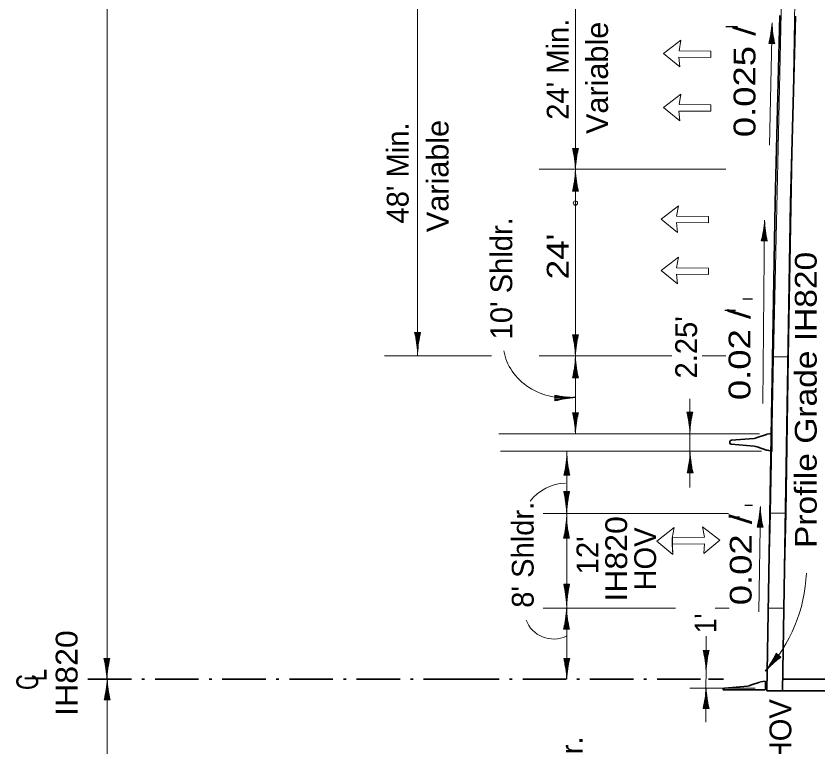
# Model space of a CAD drawing. Extents: x 2363427 to 2368559, y 6957299 to 6980140.
# Drawn here: x 2363630 to 2364144, y 6961341 to 6961811 of the extents above; entities that cross this region are included whole.
import ezdxf
from ezdxf.enums import TextEntityAlignment as Align

# ---------------------------------------------------------------- set-up
doc = ezdxf.new("R2010")
doc.units = 0
doc.header["$LTSCALE"] = 5.6
doc.header["$PDMODE"] = 32
doc.header["$PDSIZE"] = 2.8
doc.linetypes.add('DOT_DASHED', pattern=[7.7, 5, -1.2, 0.3, -1.2])
for name, color, linetype, lineweight in [('3', 7, 'Continuous', 35), ('4', 7, 'Continuous', 13), ('40', 7, 'Continuous', 35), ('48', 7, 'Continuous', 25), ('8', 7, 'Continuous', 13)]:
    doc.layers.add(name, color=color, linetype=linetype, lineweight=lineweight)

msp = doc.modelspace()

# ---------------------------------------------------------------- linework, layer by layer
at = {"layer": '3'}
for p, q in [((2364126.951, 6961690.789), (2364130.083, 6961810.655)), ((2364121.727, 6961377.102), (2364126.953, 6961690.867)), ((2364103.563, 6961539.352), (2364088.859, 6961538.117)), ((2364105.351, 6961539.881), (2364111.465, 6961541.923)), ((2364111.629, 6961541.987), (2364111.639, 6961542.013)), ((2364114.903, 6961542.501), (2364111.639, 6961542.013)), ((2364114.903, 6961542.501), (2364111.837, 6961542.041)), ((2364114.903, 6961542.501), (2364114.903, 6961536.875)), ((2364087.833, 6961537.276), (2364087.833, 6961536.875)), ((2364087.833, 6961536.475), (2364087.833, 6961536.875)), ((2364103.563, 6961534.399), (2364088.859, 6961535.634)), ((2364105.351, 6961533.87), (2364111.465, 6961531.829)), ((2364114.903, 6961531.251), (2364114.903, 6961536.875)), ((2364111.629, 6961531.763), (2364111.639, 6961531.739)), ((2364114.903, 6961531.251), (2364111.639, 6961531.739)), ((2364114.903, 6961531.251), (2364111.837, 6961531.709)), ((2364315.743, 6961384.602), (2364121.853, 6961384.602)), ((2364099.315, 6961380.219), (2364084.611, 6961378.985)), ((2364101.103, 6961380.749), (2364107.217, 6961382.79)), ((2364107.381, 6961382.855), (2364107.391, 6961382.88)), ((2364110.654, 6961383.368), (2364107.588, 6961382.909)), ((2364110.702, 6961377.745), (2364110.702, 6961383.369)), ((2364083.584, 6961378.143), (2364083.584, 6961377.743)), ((2364083.584, 6961377.743), (2364110.654, 6961377.743)), ((2364315.743, 6961377.102), (2364111.676, 6961377.102))]:
    msp.add_line(p, q, dxfattribs=at)
at = {"layer": '3', "lineweight": 13}
msp.add_line((2364050.905, 6961470.995), (2364050.868, 6961475.089), dxfattribs=at)
at = {"layer": '3', "linetype": 'DOT_DASHED'}
for p, q in [((2363919.319, 6961384.602), (2363673.339, 6961384.602)), ((2364069.149, 6961384.602), (2363919.319, 6961384.602)), ((2364083.826, 6961384.602), (2364074.26, 6961384.602))]:
    msp.add_line(p, q, dxfattribs=at)
at = {"layer": '3'}
msp.add_lwpolyline([(2364111.676, 6961377.102), (2364116.953, 6961691.051), (2364120.086, 6961810.917)], dxfattribs=at)
at = {"layer": '3', "lineweight": 13}
for points in [[(2364113.907, 6961491.384), (2364123.972, 6961491.384), (2364125.589, 6961591.851), (2364115.988, 6961591.851)], [(2364112.416, 6961430.287), (2364122.481, 6961430.287), (2364123.972, 6961491.384), (2364113.907, 6961491.384)], [(2364051.373, 6961464.875), (2364040.985, 6961473.409), (2364052.085, 6961482.012), (2364050.877, 6961475.285)], [(2364111.676, 6961377.102), (2364121.727, 6961377.102), (2364122.481, 6961430.287), (2364112.416, 6961430.287)]]:
    msp.add_lwpolyline(points, close=True, dxfattribs=at)
for points in [[(2364050.877, 6961475.285), (2364052.085, 6961482.012), (2364040.985, 6961473.409), (2364051.373, 6961464.875), (2364040.985, 6961473.409)], [(2364040.985, 6961473.409), (2364051.373, 6961464.875), (2364050.84, 6961471.189)]]:
    msp.add_lwpolyline(points, dxfattribs=at)
at = {"layer": '3'}
for centre, radius, start, end in [((2364088.979, 6961536.924), 1.2, 95.72178, 162.90786), ((2364103.064, 6961544.328), 5, 275.73538, 297.22872), ((2364112.014, 6961540.856), 1.2, 98.51269, 117.22516), ((2364088.979, 6961536.828), 1.2, 197.09214, 264.27822), ((2364103.064, 6961529.424), 5, 62.77128, 84.26462), ((2364112.014, 6961532.896), 1.2, 242.77484, 261.48731), ((2364084.698, 6961377.786), 1.2, 95.72178, 162.90786), ((2364098.815, 6961385.195), 5, 275.73538, 297.22872)]:
    msp.add_arc(centre, radius, start, end, dxfattribs=at)
at = {"layer": '3', "lineweight": 13}
msp.add_arc((2364038.656, 6961456.731), 98.498, 317.34858, 357.72327, dxfattribs=at)
at = {"layer": '4'}
for p, q in [((2363688.134, 6961377.102), (2363688.134, 6962511.097)), ((2363988.775, 6961702.079), (2363988.775, 6961822.051)), ((2364115.063, 6961806.263), (2364113.453, 6961727.642)), ((2364114.725, 6961792.955), (2364114.983, 6961805.517)), ((2364114.725, 6961792.955), (2364114.983, 6961805.517)), ((2364115.225, 6961792.945), (2364115.402, 6961801.553)), ((2364115.225, 6961792.945), (2364115.402, 6961801.553)), ((2364113.726, 6961792.975), (2364113.813, 6961797.251)), ((2364113.726, 6961792.975), (2364113.813, 6961797.251)), ((2364114.226, 6961792.965), (2364114.377, 6961800.313)), ((2364114.226, 6961792.965), (2364114.377, 6961800.313)), ((2364115.725, 6961792.935), (2364115.825, 6961797.795)), ((2364115.725, 6961792.935), (2364115.825, 6961797.795)), ((2364112.876, 6961792.993), (2364116.705, 6961792.915)), ((2364112.876, 6961792.993), (2364116.705, 6961792.915)), ((2364113.226, 6961792.986), (2364113.259, 6961794.571)), ((2364113.226, 6961792.986), (2364113.259, 6961794.571)), ((2364116.225, 6961792.925), (2364116.274, 6961795.305)), ((2364116.225, 6961792.925), (2364116.274, 6961795.305)), ((2363988.775, 6961592.347), (2363988.775, 6961728.874)), ((2363986.861, 6961725.605), (2363990.691, 6961725.605)), ((2363987.211, 6961725.605), (2363987.211, 6961724.02)), ((2363987.711, 6961725.605), (2363987.711, 6961721.329)), ((2363988.211, 6961725.605), (2363988.211, 6961718.255)), ((2363988.711, 6961725.605), (2363988.711, 6961713.041)), ((2363989.211, 6961725.605), (2363989.211, 6961716.995)), ((2363989.711, 6961725.605), (2363989.711, 6961720.743)), ((2363990.211, 6961725.605), (2363990.211, 6961723.223)), ((2364085.251, 6961712.347), (2363965.493, 6961712.347)), ((2363988.841, 6961698.223), (2363988.841, 6961710.787)), ((2363987.841, 6961698.223), (2363987.841, 6961703.085)), ((2363988.341, 6961698.223), (2363988.341, 6961706.832)), ((2363989.341, 6961698.223), (2363989.341, 6961705.573)), ((2363990.691, 6961698.223), (2363986.861, 6961698.223)), ((2363987.341, 6961698.223), (2363987.341, 6961700.604)), ((2363989.841, 6961698.223), (2363989.841, 6961702.499)), ((2363990.341, 6961698.223), (2363990.341, 6961699.807)), ((2363988.775, 6961691.726), (2363988.775, 6961692.355)), ((2363988.775, 6961690.495), (2363988.775, 6961691.097)), ((2364110.231, 6961679.437), (2364109.157, 6961561.719)), ((2364109.955, 6961666.127), (2364110.155, 6961678.691)), ((2364109.955, 6961666.127), (2364110.155, 6961678.691)), ((2364109.455, 6961666.135), (2364109.572, 6961673.485)), ((2364109.455, 6961666.135), (2364109.572, 6961673.485)), ((2364110.455, 6961666.119), (2364110.592, 6961674.729)), ((2364110.455, 6961666.119), (2364110.592, 6961674.729)), ((2364108.455, 6961666.151), (2364108.481, 6961667.737)), ((2364108.455, 6961666.151), (2364108.481, 6961667.737)), ((2364108.955, 6961666.143), (2364109.023, 6961670.419)), ((2364108.955, 6961666.143), (2364109.023, 6961670.419)), ((2364110.955, 6961666.112), (2364111.033, 6961670.973)), ((2364110.955, 6961666.112), (2364111.033, 6961670.973)), ((2364111.455, 6961666.104), (2364111.493, 6961668.485)), ((2364111.455, 6961666.104), (2364111.493, 6961668.485)), ((2364108.105, 6961666.157), (2364111.935, 6961666.097)), ((2364108.105, 6961666.157), (2364111.935, 6961666.097)), ((2363885.543, 6961607.429), (2363889.373, 6961607.429)), ((2363885.893, 6961607.429), (2363885.893, 6961605.844)), ((2363886.393, 6961607.429), (2363886.393, 6961603.153)), ((2363886.893, 6961607.429), (2363886.893, 6961600.079)), ((2363887.393, 6961607.429), (2363887.393, 6961594.865)), ((2363887.893, 6961607.429), (2363887.893, 6961598.819)), ((2363888.393, 6961607.429), (2363888.393, 6961602.567)), ((2363888.893, 6961607.429), (2363888.893, 6961605.047)), ((2363986.861, 6961605.809), (2363990.691, 6961605.809)), ((2363987.211, 6961605.809), (2363987.211, 6961604.225)), ((2363987.711, 6961605.809), (2363987.711, 6961601.533)), ((2363988.211, 6961605.809), (2363988.211, 6961598.459)), ((2363988.711, 6961605.809), (2363988.711, 6961593.245)), ((2363989.211, 6961605.809), (2363989.211, 6961597.2)), ((2363989.711, 6961605.809), (2363989.711, 6961600.947)), ((2363990.211, 6961605.809), (2363990.211, 6961603.428)), ((2363934.973, 6961592.347), (2363866.211, 6961592.347)), ((2364050.567, 6961592.347), (2363965.493, 6961592.347)), ((2363988.775, 6961592.347), (2363988.775, 6961542.347)), ((2363988.841, 6961578.31), (2363988.841, 6961590.874)), ((2364085.251, 6961592.347), (2364070.207, 6961592.347)), ((2363988.341, 6961578.31), (2363988.341, 6961586.919)), ((2363989.341, 6961578.31), (2363989.341, 6961585.66)), ((2363987.341, 6961578.31), (2363987.341, 6961580.691)), ((2363987.841, 6961578.31), (2363987.841, 6961583.172)), ((2363989.841, 6961578.31), (2363989.841, 6961582.586)), ((2363990.341, 6961578.31), (2363990.341, 6961579.895)), ((2363990.691, 6961578.31), (2363986.861, 6961578.31)), ((2363975.449, 6961567.207), (2363975.54, 6961563.378)), ((2363975.457, 6961566.857), (2363977.043, 6961566.895)), ((2363975.469, 6961566.357), (2363979.745, 6961566.458)), ((2363975.481, 6961565.857), (2363982.829, 6961566.031)), ((2363975.493, 6961565.357), (2363988.054, 6961565.654)), ((2363975.505, 6961564.857), (2363984.112, 6961565.061)), ((2363975.517, 6961564.357), (2363980.377, 6961564.473)), ((2363975.529, 6961563.858), (2363977.909, 6961563.914)), ((2364062.283, 6961507.733), (2364062.283, 6961564.679)), ((2363986.861, 6961555.809), (2363990.691, 6961555.809)), ((2363987.211, 6961555.809), (2363987.211, 6961554.225)), ((2363987.711, 6961555.809), (2363987.711, 6961551.533)), ((2363988.211, 6961555.809), (2363988.211, 6961548.459)), ((2363988.711, 6961555.809), (2363988.711, 6961543.245)), ((2363989.211, 6961555.809), (2363989.211, 6961547.2)), ((2363989.711, 6961555.809), (2363989.711, 6961550.947)), ((2363990.211, 6961555.809), (2363990.211, 6961553.428)), ((2364060.315, 6961556.253), (2364064.145, 6961556.253)), ((2364060.665, 6961556.253), (2364060.665, 6961554.668)), ((2364061.165, 6961556.253), (2364061.165, 6961551.977)), ((2364061.665, 6961556.253), (2364061.665, 6961548.903)), ((2364062.165, 6961556.253), (2364062.165, 6961543.689)), ((2364062.665, 6961556.253), (2364062.665, 6961547.643)), ((2364063.165, 6961556.253), (2364063.165, 6961551.391)), ((2364063.665, 6961556.253), (2364063.665, 6961553.871)), ((2363983.189, 6961384.602), (2363983.189, 6961531.1)), ((2363983.349, 6961515.765), (2363983.349, 6961528.329)), ((2364062.442, 6961517.191), (2364062.442, 6961529.755)), ((2363982.849, 6961515.765), (2363982.849, 6961524.373)), ((2363983.849, 6961515.765), (2363983.849, 6961523.115)), ((2364061.942, 6961517.191), (2364061.942, 6961525.801)), ((2364062.942, 6961517.191), (2364062.942, 6961524.541)), ((2363981.849, 6961515.765), (2363981.849, 6961518.145)), ((2363982.349, 6961515.765), (2363982.349, 6961520.627)), ((2363984.349, 6961515.765), (2363984.349, 6961520.041)), ((2363984.849, 6961515.765), (2363984.849, 6961517.349)), ((2364060.942, 6961517.191), (2364060.942, 6961519.573)), ((2364061.442, 6961517.191), (2364061.442, 6961522.053)), ((2364063.442, 6961517.191), (2364063.442, 6961521.469)), ((2364063.942, 6961517.191), (2364063.942, 6961518.777)), ((2363985.199, 6961515.765), (2363981.369, 6961515.765)), ((2364064.292, 6961517.191), (2364060.462, 6961517.191)), ((2363981.221, 6961505.341), (2363985.051, 6961505.341)), ((2363981.571, 6961505.341), (2363981.571, 6961503.756)), ((2363982.071, 6961505.341), (2363982.071, 6961501.065)), ((2363982.571, 6961505.341), (2363982.571, 6961497.991)), ((2363983.071, 6961505.341), (2363983.071, 6961492.777)), ((2363983.571, 6961505.341), (2363983.571, 6961496.731)), ((2363984.071, 6961505.341), (2363984.071, 6961500.479)), ((2363984.571, 6961505.341), (2363984.571, 6961502.959)), ((2364107.505, 6961495.675), (2364106.431, 6961427.959)), ((2364107.229, 6961482.367), (2364107.429, 6961494.929)), ((2364107.229, 6961482.367), (2364107.429, 6961494.929)), ((2364086.962, 6961491.1), (2363968.065, 6961491.1)), ((2363983.133, 6961475.288), (2363983.133, 6961487.852)), ((2364106.229, 6961482.383), (2364106.297, 6961486.659)), ((2364106.229, 6961482.383), (2364106.297, 6961486.659)), ((2364106.729, 6961482.375), (2364106.846, 6961489.723)), ((2364106.729, 6961482.375), (2364106.846, 6961489.723)), ((2364107.729, 6961482.359), (2364107.866, 6961490.967)), ((2364107.729, 6961482.359), (2364107.866, 6961490.967)), ((2364108.229, 6961482.351), (2364108.307, 6961487.212)), ((2364108.229, 6961482.351), (2364108.307, 6961487.212)), ((2363982.633, 6961475.288), (2363982.633, 6961483.898)), ((2363983.633, 6961475.288), (2363983.633, 6961482.638)), ((2364105.379, 6961482.396), (2364109.209, 6961482.335)), ((2364105.379, 6961482.396), (2364109.209, 6961482.335)), ((2364105.729, 6961482.391), (2364105.755, 6961483.975)), ((2364105.729, 6961482.391), (2364105.755, 6961483.975)), ((2364108.729, 6961482.343), (2364108.767, 6961484.724)), ((2364108.729, 6961482.343), (2364108.767, 6961484.724)), ((2363981.633, 6961475.288), (2363981.633, 6961477.67)), ((2363982.133, 6961475.288), (2363982.133, 6961480.15)), ((2363984.133, 6961475.288), (2363984.133, 6961479.565)), ((2363984.633, 6961475.288), (2363984.633, 6961476.873)), ((2363984.983, 6961475.288), (2363981.153, 6961475.288)), ((2363981.221, 6961445.64), (2363985.051, 6961445.64)), ((2363981.571, 6961445.64), (2363981.571, 6961444.055)), ((2363982.071, 6961445.64), (2363982.071, 6961441.363)), ((2363982.571, 6961445.64), (2363982.571, 6961438.29)), ((2363983.071, 6961445.64), (2363983.071, 6961433.076)), ((2363983.571, 6961445.64), (2363983.571, 6961437.031)), ((2363984.071, 6961445.64), (2363984.071, 6961440.778)), ((2363984.571, 6961445.64), (2363984.571, 6961443.259)), ((2364053.105, 6961430.227), (2363968.065, 6961430.227)), ((2364087.391, 6961430.227), (2364078.391, 6961430.227)), ((2363982.633, 6961416.839), (2363982.633, 6961425.449)), ((2363983.133, 6961416.839), (2363983.133, 6961429.403)), ((2363982.133, 6961416.839), (2363982.133, 6961421.701)), ((2363983.633, 6961416.839), (2363983.633, 6961424.189)), ((2363984.133, 6961416.839), (2363984.133, 6961421.117)), ((2363984.983, 6961416.839), (2363981.153, 6961416.839)), ((2363981.633, 6961416.839), (2363981.633, 6961419.221)), ((2363984.633, 6961416.839), (2363984.633, 6961418.425)), ((2364072.532, 6961357.066), (2364072.619, 6961412.209)), ((2364070.755, 6961403.095), (2364074.585, 6961403.095)), ((2364071.105, 6961403.095), (2364071.105, 6961401.509)), ((2364071.605, 6961403.095), (2364071.605, 6961398.818)), ((2364072.105, 6961403.095), (2364072.105, 6961395.745)), ((2364072.605, 6961403.095), (2364072.605, 6961390.531)), ((2364073.105, 6961403.095), (2364073.105, 6961394.485)), ((2364073.605, 6961403.095), (2364073.605, 6961398.233)), ((2364074.105, 6961403.095), (2364074.105, 6961400.713)), ((2364119.257, 6961400.053), (2364111.207, 6961390.407)), ((2364118.873, 6961400.373), (2364113.357, 6961393.763)), ((2364119.641, 6961399.733), (2364114.932, 6961394.09)), ((2364118.489, 6961400.695), (2364115.375, 6961396.961)), ((2364118.106, 6961401.015), (2364116.579, 6961399.186)), ((2364120.025, 6961399.413), (2364117.285, 6961396.129)), ((2364120.678, 6961398.867), (2364117.737, 6961401.322)), ((2364120.409, 6961399.092), (2364119.393, 6961397.875)), ((2363686.024, 6961397.932), (2363689.854, 6961397.932)), ((2363686.374, 6961397.932), (2363686.374, 6961396.347)), ((2363686.874, 6961397.932), (2363686.874, 6961393.655)), ((2363687.374, 6961397.932), (2363687.374, 6961390.582)), ((2363687.874, 6961397.932), (2363687.874, 6961385.368)), ((2363688.374, 6961397.932), (2363688.374, 6961389.323)), ((2363688.874, 6961397.932), (2363688.874, 6961393.07)), ((2363689.374, 6961397.932), (2363689.374, 6961395.551)), ((2363981.274, 6961397.913), (2363985.104, 6961397.913)), ((2363981.624, 6961397.913), (2363981.624, 6961396.328)), ((2363982.124, 6961397.913), (2363982.124, 6961393.636)), ((2363982.624, 6961397.913), (2363982.624, 6961390.563)), ((2363983.124, 6961397.913), (2363983.124, 6961385.349)), ((2363983.624, 6961397.913), (2363983.624, 6961389.304)), ((2363984.124, 6961397.913), (2363984.124, 6961393.051)), ((2363984.624, 6961397.913), (2363984.624, 6961395.532)), ((2363688.192, 6961371.501), (2363688.192, 6961384.065)), ((2363687.692, 6961371.501), (2363687.692, 6961380.11)), ((2363688.692, 6961371.501), (2363688.692, 6961378.851)), ((2364104.265, 6961378.977), (2364062.121, 6961378.977)), ((2364072.685, 6961365.821), (2364072.685, 6961378.385)), ((2363686.692, 6961371.501), (2363686.692, 6961373.882)), ((2363687.192, 6961371.501), (2363687.192, 6961376.363)), ((2363688.107, 6960320.227), (2363688.107, 6961377.102)), ((2363689.192, 6961371.501), (2363689.192, 6961375.777)), ((2364072.185, 6961365.821), (2364072.185, 6961374.431)), ((2364073.185, 6961365.821), (2364073.185, 6961373.171)), ((2363690.042, 6961371.501), (2363686.212, 6961371.501)), ((2363689.692, 6961371.501), (2363689.692, 6961373.085)), ((2364071.185, 6961365.821), (2364071.185, 6961368.203)), ((2364071.685, 6961365.821), (2364071.685, 6961370.683)), ((2364073.685, 6961365.821), (2364073.685, 6961370.097)), ((2364074.535, 6961365.821), (2364070.705, 6961365.821)), ((2364074.185, 6961365.821), (2364074.185, 6961367.405))]:
    msp.add_line(p, q, dxfattribs=at)
at = {"layer": '4', "lineweight": 25}
for p, q in [((2364092.786, 6961803.717), (2364085.262, 6961803.717)), ((2364096.231, 6961628.964), (2364102.387, 6961628.964)), ((2364091.443, 6961621.445), (2364084.604, 6961621.445)), ((2364097.599, 6961496.366), (2364102.387, 6961496.366)), ((2364094.179, 6961488.847), (2364087.34, 6961488.847))]:
    msp.add_line(p, q, dxfattribs=at)
at = {"layer": '4'}
for points in [[(2363887.459, 6961592.347), (2363887.459, 6961811.069), (2363887.459, 6961961.097)], [(2364107.009, 6961542.347), (2364014.715, 6961542.347), (2363939.551, 6961542.347)], [(2364108.133, 6961531.1), (2364014.715, 6961531.1), (2363940.691, 6961531.1)]]:
    msp.add_lwpolyline(points, dxfattribs=at)
for centre, radius, start, end in [((2364043.029, 6961811.322), 72.212, 345.29652, 355.98257), ((2364043.029, 6961811.322), 72.212, 345.29652, 355.98257), ((2364187.245, 6961808.367), 72.212, 181.66968, 192.35573), ((2364187.245, 6961808.367), 72.212, 181.66968, 192.35573), ((2363916.652, 6961708.712), 72.212, 2.84356, 13.52961), ((2364060.899, 6961708.712), 72.212, 166.47039, 177.15644), ((2363916.652, 6961715.117), 72.212, 346.47039, 357.15644), ((2364060.899, 6961715.117), 72.212, 182.84356, 193.52961), ((2364038.174, 6961684.163), 72.212, 345.56175, 356.2478), ((2364038.174, 6961684.163), 72.212, 345.56175, 356.2478), ((2364182.403, 6961681.875), 72.212, 181.93492, 192.62097), ((2364182.403, 6961681.875), 72.212, 181.93492, 192.62097), ((2363815.335, 6961590.536), 72.212, 2.84356, 13.52961), ((2363959.582, 6961590.536), 72.212, 166.47039, 177.15644), ((2363916.652, 6961588.916), 72.212, 2.84356, 13.52961), ((2364060.899, 6961588.916), 72.212, 166.47039, 177.15644), ((2363916.652, 6961595.204), 72.212, 346.47039, 357.15644), ((2364060.899, 6961595.204), 72.212, 182.84356, 193.52961), ((2363990.682, 6961637.795), 72.212, 257.82265, 268.5087), ((2363994.086, 6961493.588), 72.212, 94.19582, 104.88187), ((2363916.652, 6961538.916), 72.212, 2.84356, 13.52961), ((2364060.899, 6961538.916), 72.212, 166.47039, 177.15644), ((2363990.106, 6961539.36), 72.212, 2.84356, 13.52961), ((2364134.353, 6961539.36), 72.212, 166.47039, 177.15644), ((2363911.16, 6961532.659), 72.212, 346.47039, 357.15644), ((2364055.407, 6961532.659), 72.212, 182.84356, 193.52961), ((2363990.253, 6961534.086), 72.212, 346.47039, 357.15644), ((2364134.5, 6961534.086), 72.212, 182.84356, 193.52961), ((2363983.241, 6961481.003), 29.635, 91.63759, 142.68378), ((2363911.013, 6961488.448), 72.212, 2.84356, 13.52961), ((2364055.26, 6961488.448), 72.212, 166.47039, 177.15644), ((2364035.448, 6961500.402), 72.212, 345.56175, 356.2478), ((2364035.448, 6961500.402), 72.212, 345.56175, 356.2478), ((2364179.677, 6961498.114), 72.212, 181.93492, 192.62097), ((2364179.677, 6961498.114), 72.212, 181.93492, 192.62097), ((2363910.944, 6961492.183), 72.212, 346.47039, 357.15644), ((2364055.191, 6961492.183), 72.212, 182.84356, 193.52961), ((2363911.013, 6961428.747), 72.212, 2.84356, 13.52961), ((2364055.26, 6961428.747), 72.212, 166.47039, 177.15644), ((2363910.944, 6961433.734), 72.212, 346.47039, 357.15644), ((2364055.191, 6961433.734), 72.212, 182.84356, 193.52961), ((2363974.729, 6961429.298), 18.823, 200.84978, 295.47643), ((2364000.546, 6961386.201), 72.212, 2.84356, 13.52961), ((2364144.794, 6961386.201), 72.212, 166.47039, 177.15644), ((2364053.008, 6961433.335), 72.212, 322.99895, 333.685), ((2363615.815, 6961381.039), 72.212, 2.84356, 13.52961), ((2363760.062, 6961381.039), 72.212, 166.47039, 177.15644), ((2363911.065, 6961381.02), 72.212, 2.84356, 13.52961), ((2364055.313, 6961381.02), 72.212, 166.47039, 177.15644), ((2364163.758, 6961340.914), 72.212, 126.62578, 137.31183), ((2363616.003, 6961388.395), 72.212, 346.47039, 357.15644), ((2363760.251, 6961388.395), 72.212, 182.84356, 193.52961), ((2364000.496, 6961382.715), 72.212, 346.47039, 357.15644), ((2364144.743, 6961382.715), 72.212, 182.84356, 193.52961)]:
    msp.add_arc(centre, radius, start, end, dxfattribs=at)
msp.add_ellipse((2363978.804, 6961597.519), major_axis=(35.198, -10.336), ratio=0.862804, start_param=3.5287731, end_param=5.242607, dxfattribs=at)
msp.add_point((2363988.775, 6961690.495), dxfattribs=at)
at = {"layer": '40', "lineweight": 13}
for p, q in [((2364055.253, 6961784.305), (2364075.758, 6961784.11)), ((2364055.253, 6961749.647), (2364075.758, 6961749.453)), ((2364053.677, 6961677.969), (2364074.182, 6961677.774)), ((2364053.677, 6961644.887), (2364074.182, 6961644.691)), ((2364071.631, 6961475.799), (2364051.125, 6961475.605)), ((2364071.668, 6961471.705), (2364051.163, 6961471.509))]:
    msp.add_line(p, q, dxfattribs=at)
for points in [[(2364055.253, 6961784.305), (2364055.785, 6961777.99), (2364045.398, 6961786.525), (2364056.498, 6961795.127), (2364055.291, 6961788.4)], [(2364055.291, 6961788.4), (2364075.795, 6961788.205), (2364075.758, 6961784.11)], [(2364055.253, 6961749.647), (2364055.785, 6961743.333), (2364045.398, 6961751.867), (2364056.498, 6961760.47), (2364055.291, 6961753.743)], [(2364055.291, 6961753.743), (2364075.795, 6961753.547), (2364075.758, 6961749.453)], [(2364053.677, 6961677.969), (2364054.209, 6961671.654), (2364043.822, 6961680.189), (2364054.922, 6961688.791), (2364053.715, 6961682.064)], [(2364053.715, 6961682.064), (2364074.219, 6961681.869), (2364074.182, 6961677.774)], [(2364053.677, 6961644.887), (2364054.209, 6961638.571), (2364043.822, 6961647.107), (2364054.922, 6961655.709), (2364053.715, 6961648.981)], [(2364053.715, 6961648.981), (2364074.219, 6961648.787), (2364074.182, 6961644.691)], [(2364071.668, 6961471.705), (2364071.135, 6961465.389), (2364081.523, 6961473.925), (2364070.423, 6961482.527), (2364071.631, 6961475.799)]]:
    msp.add_lwpolyline(points, dxfattribs=at)
at = {"layer": '48', "lineweight": 13}
msp.add_lwpolyline([(2364115.988, 6961591.851), (2364125.589, 6961591.851), (2364129.856, 6961831.721), (2364121.322, 6961831.721)], close=True, dxfattribs=at)
at = {"layer": '8'}
for points in [[(2364045.398, 6961786.525), (2364055.785, 6961777.99), (2364055.253, 6961784.305), (2364075.758, 6961784.11), (2364075.795, 6961788.205), (2364055.291, 6961788.4), (2364056.498, 6961795.127)], [(2364045.398, 6961751.867), (2364055.785, 6961743.333), (2364055.253, 6961749.647), (2364075.758, 6961749.453), (2364075.795, 6961753.547), (2364055.291, 6961753.743), (2364056.498, 6961760.47)], [(2364043.822, 6961680.189), (2364054.209, 6961671.654), (2364053.677, 6961677.969), (2364074.182, 6961677.774), (2364074.219, 6961681.869), (2364053.715, 6961682.064), (2364054.922, 6961688.791)], [(2364043.822, 6961647.107), (2364054.209, 6961638.571), (2364053.677, 6961644.887), (2364074.182, 6961644.691), (2364074.219, 6961648.787), (2364053.715, 6961648.981), (2364054.922, 6961655.709)], [(2364081.523, 6961473.925), (2364071.135, 6961465.389), (2364071.668, 6961471.705), (2364051.163, 6961471.509), (2364051.125, 6961475.605), (2364071.631, 6961475.799), (2364070.423, 6961482.527)]]:
    msp.add_lwpolyline(points, close=True, dxfattribs=at)

# ---------------------------------------------------------------- texts
at = {"layer": '4'}
for s, p in [("24' Min.", (2363984.384, 6961776.497)), ("48' Min.", (2363881.654, 6961709.85)), ("10' Shldr.", (2363948.178, 6961642.196)), ("2.25' ", (2364066.847, 6961600.449)), ("8' Shldr.", (2363961.931, 6961464.591)), ('HOV', (2364040.551, 6961461.901)), ("12'", (2364003.455, 6961464.247)), ('121HOV', (2364127.371, 6961335.935)), ("10' Shldr.", (2363993.483, 6961308.639))]:
    msp.add_text(s, height=14, rotation=90, dxfattribs=at).set_placement(p, align=Align.CENTER)
for s, width, p in [('Variable', 1.05, (2364009.664, 6961770.946)), ('0.025 /', 1.25, (2364104.347, 6961768.635)), ('Variable', 1.05, (2363907.271, 6961707.893)), ("24'", 1.2, (2363984.384, 6961656.191)), ('Profile Grade IH820', 1.15, (2364143.665, 6961564.063)), ('0.02 /', 1.25, (2364101.125, 6961593.233)), ('IH820', 1.1, (2364021.963, 6961461.935)), ('0.02 /', 1.25, (2364101.877, 6961461.458)), ("1' ", 0.9, (2364079.293, 6961422.894)), ('IH820', 1.1, (2363669.082, 6961388.626)), ('L', 0.75, (2363649.201, 6961387.267)), ('C', 0.75, (2363643.811, 6961382.776))]:
    msp.add_text(s, height=14, rotation=90, dxfattribs=dict(at, width=width)).set_placement(p, align=Align.CENTER)

doc.saveas('drawing.dxf')
